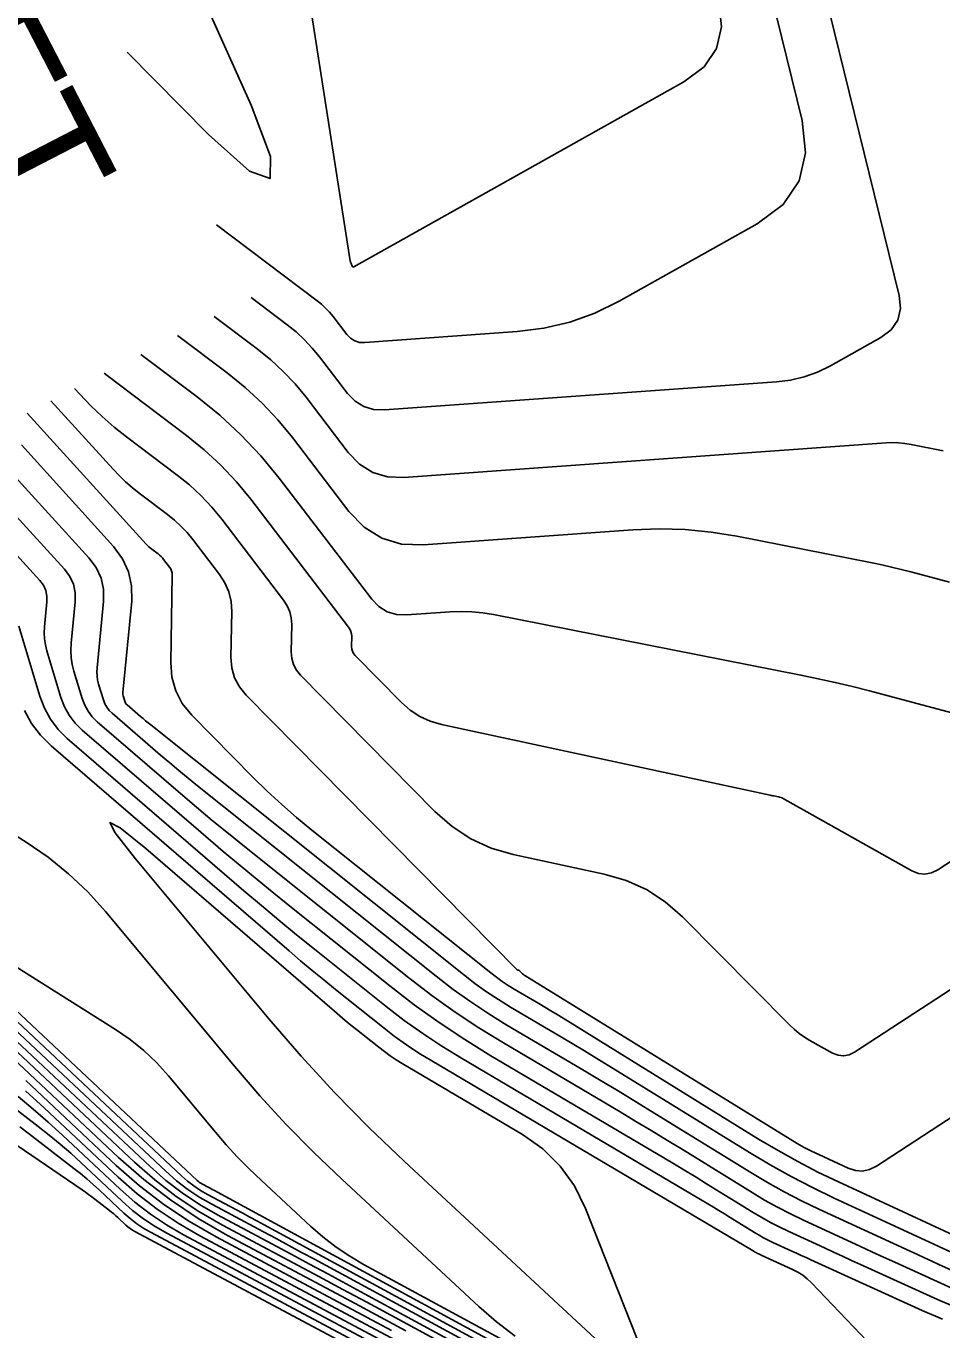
# Model space of a CAD drawing. Extents: x 1354696 to 1366163, y 660729 to 670380.
# Drawn here: x 1361624.2 to 1361667.2, y 664501.8 to 664563.1 of the extents above; entities that cross this region are included whole.
import ezdxf

# ---------------------------------------------------------------- set-up
doc = ezdxf.new("R2010")
doc.units = 0
doc.layers.add('R_Contour Annot', color=7, linetype='Continuous')
doc.layers.add('R_Contours', color=7, linetype='Continuous')

msp = doc.modelspace()

# ---------------------------------------------------------------- linework, layer by layer
at = {"layer": 'R_Contours'}
for points in [[(1361623.528, 664584.42), (1361623.621, 664584.187), (1361624.145, 664582.974), (1361634.743, 664559.363), (1361635.664, 664556.949), (1361635.638, 664555.916), (1361634.666, 664556.265), (1361632.747, 664557.995), (1361628.926, 664561.862)], [(1361656.729, 664564.231), (1361656.857, 664563.053), (1361656.627, 664562.031), (1361656.037, 664561.166), (1361655.088, 664560.456), (1361639.577, 664551.774), (1361639.551, 664551.764), (1361639.528, 664551.766), (1361639.51, 664551.778), (1361639.495, 664551.802), (1361639.445, 664551.92), (1361639.433, 664551.95), (1361639.423, 664551.981), (1361639.416, 664552.012), (1361639.41, 664552.043), (1361634.417, 664583.944)], [(1361659.579, 664573.304), (1361665.197, 664550.42), (1361665.264, 664549.803), (1361665.143, 664549.267), (1361664.834, 664548.813), (1361664.337, 664548.441), (1361661.97, 664547.116), (1361661.368, 664546.821), (1361660.745, 664546.596), (1361660.1, 664546.441), (1361659.435, 664546.357), (1361641.012, 664545.039), (1361640.5, 664545.058), (1361640.039, 664545.195), (1361639.632, 664545.449), (1361639.277, 664545.819), (1361637.963, 664547.536), (1361637.622, 664547.952), (1361637.255, 664548.342), (1361636.862, 664548.706), (1361636.443, 664549.045), (1361634.743, 664550.327)], [(1361633.114, 664553.749), (1361637.851, 664550.176), (1361638.057, 664550.009), (1361638.25, 664549.831), (1361638.43, 664549.639), (1361638.598, 664549.435), (1361639.243, 664548.592), (1361639.417, 664548.41), (1361639.617, 664548.285), (1361639.843, 664548.218), (1361640.095, 664548.208), (1361647.245, 664548.72), (1361648.505, 664548.879), (1361649.725, 664549.171), (1361650.905, 664549.597), (1361652.045, 664550.157), (1361658.526, 664553.784), (1361659.748, 664554.698), (1361660.507, 664555.813), (1361660.804, 664557.129), (1361660.638, 664558.646), (1361658.242, 664568.409)], [(1361633.017, 664549.436), (1361635.035, 664547.914), (1361635.667, 664547.403), (1361636.259, 664546.854), (1361636.813, 664546.265), (1361637.328, 664545.637), (1361639.311, 664543.047), (1361639.847, 664542.488), (1361640.462, 664542.105), (1361641.156, 664541.899), (1361641.93, 664541.869), (1361664.594, 664543.491), (1361664.887, 664543.503), (1361665.18, 664543.494), (1361665.471, 664543.467), (1361665.761, 664543.419), (1361667.277, 664543.12)], [(1361631.291, 664548.545), (1361633.627, 664546.783), (1361634.471, 664546.1), (1361635.264, 664545.365), (1361636.005, 664544.578), (1361636.694, 664543.738), (1361639.346, 664540.275), (1361640.062, 664539.527), (1361640.884, 664539.015), (1361641.812, 664538.739), (1361642.847, 664538.699), (1361652.691, 664539.404), (1361653.92, 664539.451), (1361655.145, 664539.416), (1361656.365, 664539.3), (1361657.579, 664539.102), (1361663.931, 664537.848), (1361664.39, 664537.753), (1361664.848, 664537.652), (1361665.304, 664537.542), (1361665.759, 664537.426), (1361667.574, 664536.946)], [(1361667.916, 664530.745), (1361663.805, 664531.833), (1361663.004, 664532.038), (1361662.2, 664532.23), (1361661.394, 664532.409), (1361660.584, 664532.576), (1361646.133, 664535.428), (1361645.63, 664535.511), (1361645.124, 664535.559), (1361644.616, 664535.573), (1361644.106, 664535.554), (1361642.062, 664535.407), (1361641.576, 664535.426), (1361641.14, 664535.556), (1361640.754, 664535.796), (1361640.417, 664536.148), (1361636.059, 664541.839), (1361635.197, 664542.891), (1361634.269, 664543.877), (1361633.276, 664544.797), (1361632.219, 664545.652), (1361629.565, 664547.654)], [(1361668.203, 664524.199), (1361667.016, 664523.425), (1361666.717, 664523.277), (1361666.416, 664523.221), (1361666.111, 664523.257), (1361665.803, 664523.385), (1361659.723, 664526.793), (1361659.708, 664526.801), (1361659.693, 664526.808), (1361659.677, 664526.814), (1361659.66, 664526.819), (1361659.594, 664526.836), (1361659.578, 664526.841), (1361659.561, 664526.845), (1361659.544, 664526.848), (1361659.528, 664526.852), (1361659.309, 664526.895), (1361659.267, 664526.903), (1361659.225, 664526.912), (1361659.183, 664526.921), (1361659.142, 664526.93), (1361643.688, 664530.263), (1361643.162, 664530.416), (1361642.674, 664530.639), (1361642.224, 664530.931), (1361641.813, 664531.294), (1361639.632, 664533.505), (1361639.558, 664533.596), (1361639.506, 664533.695), (1361639.475, 664533.803), (1361639.466, 664533.92), (1361639.474, 664534.404), (1361639.467, 664534.522), (1361639.44, 664534.634), (1361639.395, 664534.739), (1361639.331, 664534.838), (1361634.733, 664540.843), (1361634.056, 664541.669), (1361633.328, 664542.443), (1361632.549, 664543.165), (1361631.718, 664543.837), (1361627.981, 664546.656), (1361627.843, 664546.765)], [(1361626.454, 664546.048), (1361626.7, 664545.777), (1361627.213, 664545.238), (1361627.749, 664544.725), (1361628.308, 664544.238), (1361628.891, 664543.776), (1361631.271, 664541.981), (1361631.848, 664541.514), (1361632.39, 664541.012), (1361632.896, 664540.474), (1361633.367, 664539.9), (1361636.276, 664536.101), (1361636.445, 664535.839), (1361636.565, 664535.559), (1361636.635, 664535.263), (1361636.655, 664534.951), (1361636.633, 664533.669), (1361636.656, 664533.36), (1361636.738, 664533.074), (1361636.876, 664532.811), (1361637.073, 664532.571), (1361643.389, 664526.166), (1361644.194, 664525.457), (1361645.075, 664524.884), (1361646.03, 664524.448), (1361647.061, 664524.149), (1361651.336, 664523.226), (1361652.367, 664522.928), (1361653.324, 664522.493), (1361654.206, 664521.921), (1361655.014, 664521.214), (1361660.056, 664516.135), (1361660.276, 664515.928), (1361660.508, 664515.738), (1361660.753, 664515.565), (1361661.011, 664515.408), (1361662.069, 664514.815), (1361662.332, 664514.706), (1361662.592, 664514.676), (1361662.85, 664514.723), (1361663.105, 664514.85), (1361667.648, 664517.811)], [(1361668.506, 664512.344), (1361664.138, 664509.497), (1361663.815, 664509.334), (1361663.485, 664509.264), (1361663.149, 664509.286), (1361662.807, 664509.4), (1361661.422, 664510.039), (1361661.079, 664510.203), (1361660.741, 664510.378), (1361660.408, 664510.563), (1361660.081, 664510.758), (1361647.617, 664518.454), (1361647.586, 664518.474), (1361647.557, 664518.496), (1361647.53, 664518.519), (1361647.503, 664518.544), (1361647.367, 664518.682), (1361647.357, 664518.69), (1361647.347, 664518.696), (1361647.336, 664518.701), (1361647.325, 664518.705), (1361647.276, 664518.715), (1361647.264, 664518.719), (1361647.253, 664518.724), (1361647.243, 664518.73), (1361647.234, 664518.738), (1361634.513, 664531.637), (1361634.195, 664532.026), (1361633.97, 664532.452), (1361633.838, 664532.916), (1361633.8, 664533.418), (1361633.836, 664535.568), (1361633.806, 664536.041), (1361633.701, 664536.488), (1361633.52, 664536.911), (1361633.262, 664537.309), (1361632.001, 664538.957), (1361631.736, 664539.279), (1361631.452, 664539.581), (1361631.148, 664539.863), (1361630.824, 664540.125), (1361629.488, 664541.133), (1361629.161, 664541.392), (1361628.846, 664541.666), (1361628.545, 664541.954), (1361628.257, 664542.256), (1361625.338, 664545.473)], [(1361624.222, 664544.897), (1361629.815, 664538.736), (1361629.878, 664538.67), (1361629.944, 664538.607), (1361630.013, 664538.547), (1361630.084, 664538.49), (1361630.377, 664538.27), (1361630.448, 664538.212), (1361630.514, 664538.15), (1361630.576, 664538.084), (1361630.634, 664538.014), (1361630.91, 664537.653), (1361630.967, 664537.566), (1361631.006, 664537.474), (1361631.03, 664537.376), (1361631.036, 664537.272), (1361630.967, 664533.166), (1361631.02, 664532.473), (1361631.202, 664531.831), (1361631.513, 664531.241), (1361631.954, 664530.702), (1361634.847, 664527.769), (1361635.506, 664527.119), (1361636.185, 664526.49), (1361636.881, 664525.882), (1361637.596, 664525.293), (1361646.012, 664518.577), (1361646.276, 664518.373), (1361646.548, 664518.178), (1361646.826, 664517.994), (1361647.111, 664517.818), (1361648.263, 664517.137), (1361648.551, 664516.966), (1361648.838, 664516.794), (1361649.124, 664516.62), (1361649.409, 664516.445), (1361658.601, 664510.77), (1361659.514, 664510.225), (1361660.443, 664509.708), (1361661.387, 664509.22), (1361662.346, 664508.76), (1361667.763, 664506.26)], [(1361623.95, 664543.393), (1361628.285, 664538.617), (1361628.709, 664538.048), (1361628.992, 664537.432), (1361629.134, 664536.769), (1361629.135, 664536.059), (1361628.723, 664531.766), (1361628.721, 664531.712), (1361628.723, 664531.659), (1361628.731, 664531.607), (1361628.744, 664531.555), (1361628.806, 664531.348), (1361628.825, 664531.299), (1361628.85, 664531.253), (1361628.882, 664531.212), (1361628.919, 664531.175), (1361629.548, 664530.633), (1361629.667, 664530.531), (1361629.787, 664530.431), (1361629.907, 664530.332), (1361630.029, 664530.234), (1361644.73, 664518.5), (1361645.263, 664518.089), (1361645.809, 664517.698), (1361646.369, 664517.327), (1361646.942, 664516.975), (1361649.26, 664515.605), (1361649.839, 664515.261), (1361650.416, 664514.914), (1361650.991, 664514.564), (1361651.565, 664514.212), (1361658.167, 664510.136), (1361659.139, 664509.556), (1361660.128, 664509.006), (1361661.133, 664508.486), (1361662.154, 664507.996), (1361668.054, 664505.273)], [(1361623.666, 664541.9), (1361627.128, 664538.087), (1361627.467, 664537.632), (1361627.693, 664537.14), (1361627.806, 664536.611), (1361627.807, 664536.044), (1361627.507, 664532.919), (1361627.498, 664532.725), (1361627.507, 664532.534), (1361627.536, 664532.344), (1361627.583, 664532.156), (1361627.808, 664531.409), (1361627.876, 664531.23), (1361627.967, 664531.065), (1361628.08, 664530.915), (1361628.217, 664530.781), (1361630.492, 664528.819), (1361630.922, 664528.452), (1361631.356, 664528.089), (1361631.793, 664527.73), (1361632.233, 664527.375), (1361643.449, 664518.423), (1361644.25, 664517.806), (1361645.071, 664517.219), (1361645.912, 664516.66), (1361646.773, 664516.131), (1361650.257, 664514.072), (1361651.127, 664513.555), (1361651.994, 664513.034), (1361652.859, 664512.509), (1361653.721, 664511.979), (1361658.228, 664509.196), (1361659.01, 664508.73), (1361659.805, 664508.287), (1361660.612, 664507.869), (1361661.433, 664507.475), (1361665.72, 664505.498), (1361666.059, 664505.342), (1361666.398, 664505.186), (1361666.737, 664505.031), (1361667.076, 664504.876), (1361668.434, 664504.259)], [(1361623.383, 664540.408), (1361625.971, 664537.556), (1361626.225, 664537.217), (1361626.394, 664536.849), (1361626.478, 664536.453), (1361626.479, 664536.029), (1361626.291, 664534.071), (1361626.275, 664533.738), (1361626.292, 664533.408), (1361626.34, 664533.081), (1361626.421, 664532.758), (1361626.81, 664531.47), (1361626.927, 664531.16), (1361627.084, 664530.877), (1361627.279, 664530.619), (1361627.514, 664530.386), (1361631.436, 664527.006), (1361632.178, 664526.372), (1361632.925, 664525.746), (1361633.678, 664525.127), (1361634.437, 664524.516), (1361642.167, 664518.346), (1361643.236, 664517.523), (1361644.332, 664516.739), (1361645.454, 664515.993), (1361646.603, 664515.287), (1361652.091, 664512.044), (1361652.833, 664511.603), (1361653.574, 664511.158), (1361654.313, 664510.709), (1361655.049, 664510.257), (1361658.289, 664508.257), (1361658.88, 664507.904), (1361659.481, 664507.569), (1361660.092, 664507.253), (1361660.713, 664506.955), (1361663.386, 664505.722), (1361663.926, 664505.473), (1361664.467, 664505.225), (1361665.008, 664504.977), (1361665.55, 664504.731), (1361667.716, 664503.745)], [(1361623.1, 664538.915), (1361624.815, 664537.026), (1361624.983, 664536.801), (1361625.095, 664536.557), (1361625.151, 664536.295), (1361625.151, 664536.014), (1361625.04, 664534.854), (1361625.026, 664534.565), (1361625.04, 664534.279), (1361625.082, 664533.996), (1361625.152, 664533.716), (1361625.812, 664531.53), (1361625.978, 664531.091), (1361626.2, 664530.688), (1361626.478, 664530.322), (1361626.812, 664529.992), (1361632.38, 664525.192), (1361633.433, 664524.293), (1361634.494, 664523.404), (1361635.564, 664522.525), (1361636.641, 664521.657), (1361641.264, 664517.967), (1361642.409, 664517.085), (1361643.584, 664516.245), (1361644.786, 664515.446), (1361646.018, 664514.689), (1361654.15, 664509.883), (1361654.653, 664509.584), (1361655.155, 664509.283), (1361655.656, 664508.979), (1361656.155, 664508.672), (1361658.35, 664507.317), (1361658.75, 664507.078), (1361659.158, 664506.851), (1361659.572, 664506.637), (1361659.992, 664506.435), (1361661.688, 664505.653), (1361662.112, 664505.457), (1361662.536, 664505.263), (1361662.961, 664505.069), (1361663.386, 664504.875), (1361666.999, 664503.231), (1361667.749, 664502.91)], [(1361623.824, 664534.872), (1361624.814, 664531.591), (1361625.03, 664531.022), (1361625.317, 664530.5), (1361625.677, 664530.025), (1361626.11, 664529.598), (1361634.411, 664522.442), (1361635.229, 664521.743), (1361636.055, 664521.051), (1361636.886, 664520.368), (1361637.725, 664519.692), (1361641.091, 664517.006), (1361641.943, 664516.349), (1361642.817, 664515.724), (1361643.712, 664515.13), (1361644.628, 664514.567), (1361656.209, 664507.722), (1361656.473, 664507.566), (1361656.736, 664507.407), (1361656.999, 664507.248), (1361657.26, 664507.088), (1361658.411, 664506.377), (1361658.621, 664506.252), (1361658.834, 664506.133), (1361659.051, 664506.021), (1361659.272, 664505.915), (1361660.161, 664505.505), (1361660.383, 664505.402), (1361660.605, 664505.3), (1361660.828, 664505.199), (1361661.051, 664505.097), (1361666.281, 664502.718), (1361667.235, 664502.31)], [(1361624.09, 664530.914), (1361624.425, 664530.306), (1361624.844, 664529.753), (1361625.349, 664529.254), (1361636.536, 664519.61), (1361637.073, 664519.151), (1361637.614, 664518.698), (1361638.16, 664518.25), (1361638.71, 664517.806), (1361640.918, 664516.044), (1361641.477, 664515.614), (1361642.05, 664515.204), (1361642.637, 664514.814), (1361643.238, 664514.444), (1361658.269, 664505.561), (1361658.293, 664505.547), (1361658.317, 664505.532), (1361658.342, 664505.518), (1361658.366, 664505.503), (1361658.472, 664505.437), (1361658.491, 664505.426), (1361658.511, 664505.415), (1361658.531, 664505.404), (1361658.551, 664505.395), (1361658.633, 664505.357), (1361658.674, 664505.338), (1361658.715, 664505.319), (1361660.196, 664504.646), (1361660.442, 664504.519), (1361660.672, 664504.372), (1361660.887, 664504.202), (1361661.087, 664504.011), (1361664.038, 664500.908)], [(1361647.151, 664501.511), (1361646.283, 664502.177), (1361645.455, 664502.898), (1361639.005, 664508.881), (1361637.682, 664510.149), (1361636.402, 664511.456), (1361635.164, 664512.804), (1361633.968, 664514.192), (1361627.903, 664521.464), (1361627.069, 664522.389), (1361626.171, 664523.24), (1361625.208, 664524.017), (1361624.18, 664524.721), (1361619.614, 664527.596)], [(1361651.796, 664500.581), (1361641.958, 664509.708), (1361640.284, 664511.311), (1361638.665, 664512.965), (1361637.098, 664514.67), (1361635.586, 664516.425), (1361629.314, 664523.945), (1361628.354, 664525.163), (1361628.114, 664525.648), (1361628.595, 664525.4), (1361629.797, 664524.42), (1361638.661, 664516.778), (1361638.917, 664516.56), (1361639.174, 664516.344), (1361639.433, 664516.131), (1361639.695, 664515.92), (1361640.745, 664515.083), (1361641.011, 664514.878), (1361641.283, 664514.683), (1361641.562, 664514.498), (1361641.848, 664514.322), (1361647.497, 664510.983), (1361648.461, 664510.306), (1361649.276, 664509.503), (1361649.942, 664508.572), (1361650.459, 664507.514), (1361652.9, 664501.335)], [(1361652.657, 664497.688), (1361632.991, 664508.367), (1361632.924, 664508.403), (1361632.858, 664508.439), (1361632.791, 664508.475), (1361632.724, 664508.511), (1361632.457, 664508.653), (1361632.392, 664508.691), (1361632.329, 664508.732), (1361632.27, 664508.778), (1361632.213, 664508.828), (1361615.101, 664524.877)], [(1361652.707, 664497.322), (1361635.355, 664506.745), (1361635.023, 664506.924), (1361634.691, 664507.104), (1361634.358, 664507.282), (1361634.025, 664507.46), (1361632.692, 664508.171), (1361632.366, 664508.359), (1361632.055, 664508.567), (1361631.758, 664508.795), (1361631.475, 664509.043), (1361616.8, 664522.807)], [(1361607.778, 664521.364), (1361626.804, 664508.38), (1361626.957, 664508.274), (1361627.109, 664508.165), (1361627.26, 664508.055), (1361627.409, 664507.942), (1361628.093, 664507.415), (1361628.194, 664507.335), (1361628.293, 664507.253), (1361628.39, 664507.168), (1361628.486, 664507.081), (1361628.862, 664506.728), (1361628.959, 664506.643), (1361629.06, 664506.565), (1361629.167, 664506.494), (1361629.278, 664506.43), (1361652.975, 664493.789)], [(1361652.758, 664496.956), (1361637.719, 664505.122), (1361637.122, 664505.446), (1361636.524, 664505.768), (1361635.925, 664506.09), (1361635.326, 664506.41), (1361632.928, 664507.69), (1361632.341, 664508.028), (1361631.78, 664508.402), (1361631.246, 664508.812), (1361630.737, 664509.259), (1361618.5, 664520.736)], [(1361652.607, 664498.054), (1361640.063, 664504.865), (1361639.387, 664505.26), (1361638.74, 664505.695), (1361638.121, 664506.169), (1361637.531, 664506.683), (1361635.228, 664508.82), (1361634.662, 664509.363), (1361634.113, 664509.923), (1361633.583, 664510.5), (1361633.071, 664511.095), (1361630.859, 664513.747), (1361630.301, 664514.365), (1361629.7, 664514.935), (1361629.056, 664515.455), (1361628.368, 664515.926), (1361620.136, 664521.108)], [(1361652.808, 664496.59), (1361640.083, 664503.5), (1361639.22, 664503.967), (1361638.356, 664504.433), (1361637.492, 664504.897), (1361636.626, 664505.36), (1361633.163, 664507.208), (1361632.316, 664507.696), (1361631.506, 664508.236), (1361630.734, 664508.829), (1361629.999, 664509.474), (1361620.199, 664518.666)], [(1361652.859, 664496.223), (1361642.447, 664501.877), (1361641.319, 664502.488), (1361640.189, 664503.098), (1361639.059, 664503.705), (1361637.927, 664504.31), (1361633.398, 664506.726), (1361632.29, 664507.364), (1361631.231, 664508.071), (1361630.222, 664508.846), (1361629.261, 664509.69), (1361621.899, 664516.595)], [(1361623.294, 664514.81), (1361628.523, 664509.906), (1361629.71, 664508.863), (1361630.957, 664507.906), (1361632.265, 664507.033), (1361633.633, 664506.244), (1361639.228, 664503.26), (1361640.626, 664502.512), (1361642.022, 664501.762)], [(1361648.326, 664496.981), (1361630.811, 664506.325), (1361630.241, 664506.653), (1361629.696, 664507.017), (1361629.176, 664507.416), (1361628.682, 664507.85), (1361626.755, 664509.657), (1361626.268, 664510.103), (1361625.771, 664510.537), (1361625.263, 664510.958), (1361624.745, 664511.367), (1361621.244, 664514.062)], [(1361641.353, 664501.77), (1361633.11, 664506.167), (1361631.852, 664506.892), (1361630.65, 664507.695), (1361629.503, 664508.575), (1361628.412, 664509.533), (1361624.159, 664513.522)], [(1361623.797, 664512.769), (1361624.509, 664512.178), (1361625.207, 664511.571), (1361625.89, 664510.946), (1361628.592, 664508.411), (1361629.285, 664507.802), (1361630.014, 664507.243), (1361630.778, 664506.733), (1361631.577, 664506.272), (1361646.002, 664498.577)], [(1361624.146, 664513.038), (1361625.024, 664512.234), (1361628.502, 664508.972), (1361629.394, 664508.189), (1361630.332, 664507.469), (1361631.315, 664506.812), (1361632.344, 664506.22), (1361643.677, 664500.174)], [(1361650.65, 664495.385), (1361630.045, 664506.377), (1361629.704, 664506.574), (1361629.378, 664506.791), (1361629.068, 664507.029), (1361628.772, 664507.289), (1361627.62, 664508.369), (1361627.329, 664508.636), (1361627.032, 664508.895), (1361626.729, 664509.146), (1361626.419, 664509.391), (1361624.326, 664511.002), (1361623.871, 664511.347)]]:
    msp.add_lwpolyline(points, dxfattribs=at)

# ---------------------------------------------------------------- texts
at = {"layer": 'R_Contour Annot'}
msp.add_text('735 FT', height=6, rotation=297.29982, dxfattribs=at).set_placement((1361611.523, 664575.957))

doc.saveas('drawing.dxf')
